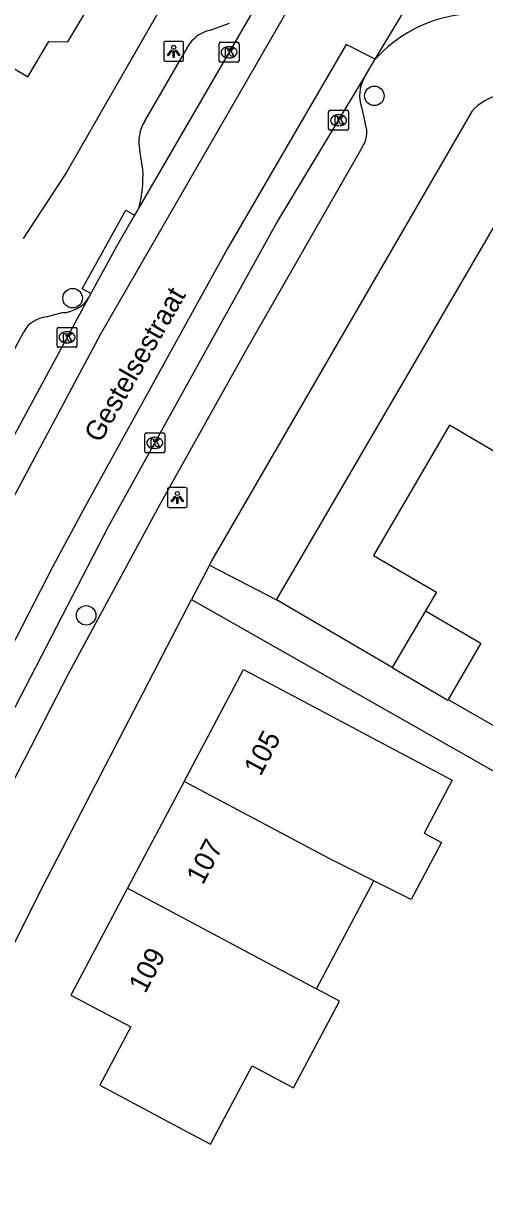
# Model space of a CAD drawing. Extents: x 160356 to 161355, y 381727 to 382845.
# Drawn here: x 160756.8 to 160780, y 382109.5 to 382168.2 of the extents above; entities that cross this region are included whole.
import ezdxf

# ---------------------------------------------------------------- set-up
doc = ezdxf.new("R2010")
doc.units = 0
for name, color, linetype in [('IMGEO_Boom', 7, 'Continuous'), ('IMGEO_Kolk', 7, 'Continuous'), ('IMGEO_Lichtpunt', 7, 'Continuous'), ('IMGEO_Openbare_ruimte_label', 7, 'Continuous'), ('IMGEO_Pand', 7, 'Continuous'), ('IMGEO_Pand_nummerreeks', 7, 'Continuous'), ('IMGEO_Rijbaan_lokaal_gesloten', 7, 'Continuous'), ('IMGEO_Rijbaan_lokaal_open', 7, 'Continuous'), ('IMGEO_Voetpad_open', 7, 'Continuous')]:
    doc.layers.add(name, color=color, linetype=linetype)

msp = doc.modelspace()

# ---------------------------------------------------------------- linework, layer by layer
at = {"layer": 'IMGEO_Boom'}
for centre in [(160774.436, 382164.601), (160759.311, 382154.469), (160759.991, 382138.585)]:
    msp.add_circle(centre, 0.489, dxfattribs=at)
at = {"layer": 'IMGEO_Kolk'}
for p, q in [((160766.652, 382166.359), (160766.652, 382167.211)), ((160766.727, 382167.285), (160767.579, 382167.285)), ((160767.653, 382167.211), (160767.653, 382166.359)), ((160767.163, 382166.505), (160767.138, 382166.505)), ((160767.14, 382167.065), (160767.165, 382167.065)), ((160767.579, 382166.285), (160766.727, 382166.285)), ((160772.145, 382162.955), (160772.145, 382163.807)), ((160772.22, 382163.881), (160773.072, 382163.881)), ((160772.633, 382163.661), (160772.658, 382163.661)), ((160773.146, 382163.807), (160773.146, 382162.955)), ((160772.656, 382163.101), (160772.631, 382163.101)), ((160773.072, 382162.881), (160772.22, 382162.881)), ((160758.605, 382153.009), (160759.457, 382153.009)), ((160758.53, 382152.083), (160758.53, 382152.935)), ((160759.018, 382152.789), (160759.043, 382152.789)), ((160759.531, 382152.935), (160759.531, 382152.083)), ((160759.457, 382152.009), (160758.605, 382152.009)), ((160759.041, 382152.229), (160759.016, 382152.229)), ((160763.001, 382147.725), (160763.853, 382147.725)), ((160762.926, 382146.799), (160762.926, 382147.651)), ((160763.414, 382147.505), (160763.439, 382147.505)), ((160763.927, 382147.651), (160763.927, 382146.799)), ((160763.853, 382146.725), (160763.001, 382146.725)), ((160763.437, 382146.945), (160763.412, 382146.945))]:
    msp.add_line(p, q, dxfattribs=at)
for points in [[(160766.652, 382166.359), (160766.652, 382167.211)], [(160766.727, 382167.285), (160767.579, 382167.285)], [(160767.653, 382167.211), (160767.653, 382166.359)], [(160766.973, 382166.985), (160767.096, 382166.985), (160767.096, 382166.834), (160767.226, 382166.985), (160767.39, 382166.985), (160767.244, 382166.834), (160767.397, 382166.585), (160767.245, 382166.585), (160767.16, 382166.749), (160767.096, 382166.682), (160767.096, 382166.585), (160766.973, 382166.585), (160766.973, 382166.985)], [(160767.579, 382166.285), (160766.727, 382166.285)], [(160772.145, 382162.955), (160772.145, 382163.807)], [(160772.22, 382163.881), (160773.072, 382163.881)], [(160772.466, 382163.581), (160772.589, 382163.581), (160772.589, 382163.43), (160772.719, 382163.581), (160772.883, 382163.581), (160772.737, 382163.43), (160772.89, 382163.181), (160772.738, 382163.181), (160772.653, 382163.345), (160772.589, 382163.278), (160772.589, 382163.181), (160772.466, 382163.181), (160772.466, 382163.581)], [(160773.146, 382163.807), (160773.146, 382162.955)], [(160773.072, 382162.881), (160772.22, 382162.881)], [(160758.605, 382153.009), (160759.457, 382153.009)], [(160758.53, 382152.083), (160758.53, 382152.935)], [(160758.851, 382152.709), (160758.974, 382152.709), (160758.974, 382152.558), (160759.104, 382152.709), (160759.268, 382152.709), (160759.122, 382152.558), (160759.275, 382152.309), (160759.123, 382152.309), (160759.038, 382152.473), (160758.974, 382152.406), (160758.974, 382152.309), (160758.851, 382152.309), (160758.851, 382152.709)], [(160759.531, 382152.935), (160759.531, 382152.083)], [(160759.457, 382152.009), (160758.605, 382152.009)], [(160763.001, 382147.725), (160763.853, 382147.725)], [(160762.926, 382146.799), (160762.926, 382147.651)], [(160763.247, 382147.425), (160763.37, 382147.425), (160763.37, 382147.274), (160763.5, 382147.425), (160763.664, 382147.425), (160763.518, 382147.274), (160763.671, 382147.025), (160763.519, 382147.025), (160763.434, 382147.189), (160763.37, 382147.122), (160763.37, 382147.025), (160763.247, 382147.025), (160763.247, 382147.425)], [(160763.927, 382147.651), (160763.927, 382146.799)], [(160763.853, 382146.725), (160763.001, 382146.725)]]:
    msp.add_lwpolyline(points, dxfattribs=at)
for centre, start, end in [((160766.729, 382167.209), 91.55205, 178.44795), ((160766.729, 382167.209), 91.55205, 178.44795), ((160767.577, 382167.209), 1.55205, 88.44795), ((160767.577, 382167.209), 1.55205, 88.44795), ((160766.729, 382166.361), 181.55205, 268.44795), ((160766.729, 382166.361), 181.55205, 268.44795), ((160767.577, 382166.361), 271.55205, 358.44795), ((160767.577, 382166.361), 271.55205, 358.44795), ((160772.222, 382163.805), 91.55205, 178.44795), ((160772.222, 382163.805), 91.55205, 178.44795), ((160773.07, 382163.805), 1.55205, 88.44795), ((160773.07, 382163.805), 1.55205, 88.44795), ((160772.222, 382162.957), 181.55205, 268.44795), ((160772.222, 382162.957), 181.55205, 268.44795), ((160773.07, 382162.957), 271.55205, 358.44795), ((160773.07, 382162.957), 271.55205, 358.44795), ((160758.607, 382152.933), 91.55205, 178.44795), ((160758.607, 382152.933), 91.55205, 178.44795), ((160759.455, 382152.933), 1.55205, 88.44795), ((160759.455, 382152.933), 1.55205, 88.44795), ((160758.607, 382152.085), 181.55205, 268.44795), ((160758.607, 382152.085), 181.55205, 268.44795), ((160759.455, 382152.085), 271.55205, 358.44795), ((160759.455, 382152.085), 271.55205, 358.44795), ((160763.003, 382147.649), 91.55205, 178.44795), ((160763.003, 382147.649), 91.55205, 178.44795), ((160763.851, 382147.649), 1.55205, 88.44795), ((160763.851, 382147.649), 1.55205, 88.44795), ((160763.003, 382146.801), 181.55205, 268.44795), ((160763.003, 382146.801), 181.55205, 268.44795), ((160763.851, 382146.801), 271.55205, 358.44795), ((160763.851, 382146.801), 271.55205, 358.44795)]:
    msp.add_arc(centre, 0.0765, start, end, dxfattribs=at)
for centre, major_axis, ratio, start_param, end_param in [((160767.139, 382166.785), (-0.387, 0.002), 0.722429, 4.712389, 7.853982), ((160767.164, 382166.785), (-0.39, 0.002), 0.717154, 1.570796, 4.712389), ((160772.632, 382163.381), (-0.387, 0.002), 0.722429, 4.712389, 7.853982), ((160772.657, 382163.381), (-0.39, 0.002), 0.717154, 1.570796, 4.712389), ((160759.017, 382152.509), (-0.387, 0.002), 0.722429, 4.712389, 7.853982), ((160759.042, 382152.509), (-0.39, 0.002), 0.717154, 1.570796, 4.712389), ((160763.413, 382147.225), (-0.387, 0.002), 0.722429, 4.712389, 7.853982), ((160763.438, 382147.225), (-0.39, 0.002), 0.717154, 1.570796, 4.712389)]:
    msp.add_ellipse(centre, major_axis=major_axis, ratio=ratio, start_param=start_param, end_param=end_param, dxfattribs=at)
at = {"layer": 'IMGEO_Lichtpunt'}
for p, q in [((160763.88, 382167.235), (160763.88, 382166.428)), ((160763.88, 382167.235), (160763.88, 382166.428)), ((160764.782, 382167.33), (160763.974, 382167.33)), ((160764.782, 382167.33), (160763.974, 382167.33)), ((160764.876, 382166.428), (160764.876, 382167.235)), ((160764.876, 382166.428), (160764.876, 382167.235)), ((160763.974, 382166.334), (160764.782, 382166.334)), ((160763.974, 382166.334), (160764.782, 382166.334)), ((160764.065, 382144.891), (160764.065, 382144.084)), ((160764.065, 382144.891), (160764.065, 382144.084)), ((160764.967, 382144.986), (160764.159, 382144.986)), ((160764.967, 382144.986), (160764.159, 382144.986)), ((160765.061, 382144.084), (160765.061, 382144.891)), ((160765.061, 382144.084), (160765.061, 382144.891)), ((160764.159, 382143.99), (160764.967, 382143.99)), ((160764.159, 382143.99), (160764.967, 382143.99))]:
    msp.add_line(p, q, dxfattribs=at)
for points in [[(160764.254, 382166.899), (160764.293, 382166.871), (160764.105, 382166.609), (160764.067, 382166.636), (160764.254, 382166.899)], [(160764.356, 382166.851), (160764.403, 382166.851), (160764.403, 382166.529), (160764.356, 382166.529), (160764.356, 382166.851)], [(160764.466, 382166.871), (160764.504, 382166.898), (160764.691, 382166.636), (160764.652, 382166.608), (160764.466, 382166.871)], [(160764.439, 382144.555), (160764.478, 382144.527), (160764.29, 382144.265), (160764.252, 382144.292), (160764.439, 382144.555)], [(160764.541, 382144.507), (160764.588, 382144.507), (160764.588, 382144.185), (160764.541, 382144.185), (160764.541, 382144.507)], [(160764.651, 382144.527), (160764.689, 382144.554), (160764.876, 382144.292), (160764.837, 382144.264), (160764.651, 382144.527)]]:
    msp.add_lwpolyline(points, dxfattribs=at)
for centre in [(160764.379, 382167.033), (160764.564, 382144.689)]:
    msp.add_circle(centre, 0.0994, dxfattribs=at)
for centre, start, end in [((160763.974, 382167.235), 90, 180), ((160763.974, 382167.235), 90, 180), ((160764.782, 382167.235), 0, 90), ((160764.782, 382167.235), 0, 90), ((160763.974, 382166.428), 180, 270), ((160763.974, 382166.428), 180, 270), ((160764.782, 382166.428), 270, 0), ((160764.782, 382166.428), 270, 360), ((160764.159, 382144.891), 90, 180), ((160764.159, 382144.891), 90, 180), ((160764.967, 382144.891), 0, 90), ((160764.967, 382144.891), 0, 90), ((160764.159, 382144.084), 180, 270), ((160764.159, 382144.084), 180, 270), ((160764.967, 382144.084), 270, 0), ((160764.967, 382144.084), 270, 360)]:
    msp.add_arc(centre, 0.0946, start, end, dxfattribs=at)
at = {"layer": 'IMGEO_Pand'}
for points in [[(160752.111, 382169.787), (160754.116, 382168.602), (160753.549, 382167.641), (160757.069, 382165.562), (160758.111, 382167.326), (160759.077, 382167.316), (160760.201, 382169.219), (160759.72, 382170.072), (160762.164, 382174.209), (160756.653, 382177.465)], [(160769.524, 382139.361), (160781.775, 382160.346), (160787.631, 382156.928), (160787.375, 382156.487)], [(160781.418, 382146.228), (160778.202, 382148.107), (160774.396, 382141.588), (160777.545, 382139.749), (160776.998, 382138.813)], [(160775.336, 382135.968), (160773.842, 382136.84), (160769.524, 382139.361)], [(160776.998, 382138.813), (160775.336, 382135.968)], [(160776.998, 382138.813), (160779.776, 382137.191), (160778.13, 382134.371)], [(160775.336, 382135.968), (160778.116, 382134.346), (160778.13, 382134.371)], [(160764.897, 382130.266), (160767.878, 382135.879), (160772.294, 382133.534), (160774.614, 382132.302), (160778.337, 382130.325), (160776.93, 382127.676), (160777.804, 382127.211), (160776.285, 382124.352), (160774.406, 382125.288)], [(160764.897, 382130.266), (160762.058, 382124.921)], [(160774.406, 382125.288), (160772.203, 382126.386), (160764.897, 382130.266)], [(160762.058, 382124.921), (160759.216, 382119.571), (160762.225, 382117.973), (160760.674, 382115.053), (160765.09, 382112.707), (160766.227, 382112.109), (160768.308, 382116.023), (160770.381, 382114.921), (160772.694, 382119.271), (160771.536, 382119.886)], [(160762.058, 382124.921), (160769.363, 382121.04), (160771.536, 382119.886)], [(160771.536, 382119.886), (160774.406, 382125.288)]]:
    msp.add_lwpolyline(points, dxfattribs=at)
at = {"layer": 'IMGEO_Rijbaan_lokaal_gesloten'}
for points in [[(160774.485, 382166.436), (160782.592, 382179.909)], [(160704.275, 382025.25), (160710.123, 382039.204), (160720.494, 382066.374), (160724.887, 382077.653), (160727.444, 382083.882), (160731.871, 382093.997), (160742.756, 382117.768), (160747.076, 382126.71), (160748.813, 382130.153), (160751.633, 382135.727), (160755.42, 382142.776), (160760.731, 382152.677), (160766.428, 382162.546), (160770.494, 382169.628), (160769.164, 382170.249)], [(160768.313, 382168.781), (160762.651, 382159.028)], [(160774.485, 382166.436), (160773.018, 382167.169), (160767.084, 382156.956), (160759.953, 382144.071), (160758.33, 382141.071), (160754.903, 382134.448), (160748.477, 382121.661), (160743.231, 382110.677), (160737.526, 382098.251), (160733.461, 382089.005), (160728.018, 382076.284), (160718.969, 382052.415), (160712.871, 382036.35), (160706.444, 382018.907), (160701.297, 382006.186), (160702.724, 382005.472)], [(160773.923, 382165.502), (160774.219, 382165.994), (160774.485, 382166.436)], [(160750.999, 382123.515), (160761.102, 382143.043), (160769.521, 382158.198), (160773.923, 382165.502)], [(160762.651, 382159.028), (160762.421, 382158.632)], [(160762.421, 382158.632), (160761.503, 382157.051), (160760.224, 382154.7)], [(160760.107, 382154.484), (160755.174, 382145.412), (160749.208, 382134.286)], [(160760.224, 382154.7), (160760.107, 382154.484)]]:
    msp.add_lwpolyline(points, dxfattribs=at)
at = {"layer": 'IMGEO_Rijbaan_lokaal_open'}
msp.add_arc((160779.63, 382161.806), 6.922, 59.64868, 138.01596, dxfattribs=at)
at = {"layer": 'IMGEO_Voetpad_open'}
for points in [[(160765.349, 382171.856), (160758.992, 382160.743), (160756.826, 382157.451)], [(160766.163, 382167.878), (160767.179, 382168.246)], [(160762.949, 382163.37), (160765.185, 382167.217)], [(160779.322, 382163.825), (160766.279, 382141.32), (160766.166, 382141.102)], [(160773.793, 382164.029), (160773.983, 382163.216)], [(160773.792, 382161.972), (160768.038, 382151.929), (160763.68, 382144.133), (160759.119, 382135.702), (160753.669, 382125.15)], [(160762.834, 382160.907), (160762.682, 382161.859)], [(160760.224, 382154.7), (160759.788, 382154.943), (160761.985, 382158.875), (160762.421, 382158.632)], [(160758.007, 382153.53), (160758.782, 382153.746)], [(160748.949, 382138.039), (160756.864, 382152.793)], [(160766.166, 382141.102), (160765.277, 382139.388)], [(160766.166, 382141.102), (160769.524, 382139.361)], [(160707.027, 382005.872), (160723.769, 382047.981), (160723.909, 382047.851), (160734.483, 382073.75), (160746.148, 382100.741), (160750.887, 382111.2), (160755.847, 382121.079), (160757.838, 382125.044), (160765.277, 382139.388)], [(160765.277, 382139.388), (160783.95, 382128.787)], [(160778.13, 382134.371), (160782.062, 382132.123)]]:
    msp.add_lwpolyline(points, dxfattribs=at)
for centre, radius, start, end in [((160766.537, 382166.27), 1.65, 103.10065, 145.00645), ((160775.603, 382164.611), 1.902, 152.07775, 197.83508), ((160781.331, 382161.997), 2.717, 67.29614, 137.70592), ((160764.597, 382162.3), 1.965, 146.99998, 192.9581), ((160772.73, 382162.772), 1.33, 323.02607, 19.51622), ((160756.332, 382160.592), 6.509, 346.09914, 2.77562), ((160758.764, 382155.338), 1.592, 270.66322, 327.57075), ((160758.117, 382152.105), 1.429, 94.40666, 151.22073)]:
    msp.add_arc(centre, radius, start, end, dxfattribs=at)

# ---------------------------------------------------------------- texts
at = {"layer": 'IMGEO_Openbare_ruimte_label'}
msp.add_text('Gestelsestraat', height=1, rotation=59.94968, dxfattribs=at).set_placement((160760.695, 382147.174))
at = {"layer": 'IMGEO_Pand_nummerreeks'}
for s, p in [('105', (160768.727, 382130.486)), ('107', (160765.84, 382125.05)), ('109', (160762.953, 382119.614))]:
    msp.add_text(s, height=1, rotation=62.02268, dxfattribs=at).set_placement(p)

doc.saveas('drawing.dxf')
